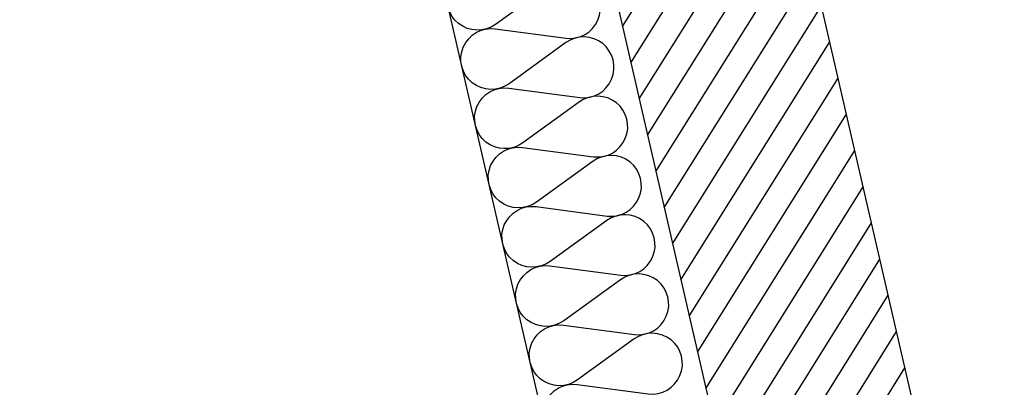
# Model space of a CAD drawing. Header units: centimetres. Extents: x -15121 to 30567, y -60641 to 0.
# Tile 320 of 656: x 761 to 880, y -22752 to -22707. Entities that reach past the tile are written whole.
import ezdxf

# ---------------------------------------------------------------- set-up
doc = ezdxf.new("R2010")
doc.units = ezdxf.units.CM
doc.header["$LTSCALE"] = 60
for name, color, linetype in [('A-----SZ', 8, 'Continuous'), ('A-BUD-MA-MATERIALY', 8, 'Continuous'), ('A-SCI', 7, 'Continuous')]:
    doc.layers.add(name, color=color, linetype=linetype)

msp = doc.modelspace()

# ---------------------------------------------------------------- hatches: boundary and pattern name
at = {"layer": 'A-----SZ'}
h = msp.add_hatch(dxfattribs=at)
h.set_pattern_fill('ANSI31', color=256, angle=192.941373)
h.set_pattern_definition([(237.941373, (34287.512, -35779.3934), (2.6908297, -1.6852479), [])])
h.paths.add_polyline_path([(869.6617, -22756.6716), (846.2713, -22762.0465), (768.8909, -22426.8751), (792.2813, -22421.5002)])

# ---------------------------------------------------------------- linework, layer by layer
at = {"layer": 'A-BUD-MA-MATERIALY'}
msp.add_lwpolyline([(830.0579, -22758.1121, -1.47258809), (828.3938, -22751.4925), (836.9501, -22752.6234, 1.47258809), (835.286, -22746.0039), (828.4061, -22750.9571, -1.47258809), (826.7419, -22744.3375), (835.2982, -22745.4685, 1.47258809), (833.6341, -22738.8489), (826.7542, -22743.8022, -1.47258809), (825.0901, -22737.1826), (833.6464, -22738.3136, 1.47258809), (831.9823, -22731.694), (825.1024, -22736.6472, -1.47258809), (823.4383, -22730.0276), (831.9945, -22731.1586, 1.47258809), (830.3304, -22724.539), (823.4505, -22729.4923, -1.47258809), (821.7864, -22722.8727), (830.3427, -22724.0037, 1.47258809), (828.6786, -22717.3841), (821.7987, -22722.3373, -1.47258809), (820.1346, -22715.7177), (828.6908, -22716.8487, 1.47258809), (827.0267, -22710.2291), (820.1468, -22715.1824, -1.47258809), (818.4827, -22708.5628), (827.039, -22709.6938, 1.47258809), (825.3749, -22703.0742), (818.495, -22708.0274, -1.47258809), (816.8309, -22701.4078)], format="xyb", dxfattribs=at)
at = {"layer": 'A-SCI'}
msp.add_line((685.2091, -22064.4095), (846.2741, -22762.0584), dxfattribs=at)
for points in [[(835.7847, -22805.5323), (665.7217, -22068.9085), (1310.7547, -21919.9909)], [(878.657, -22795.6344), (830.9674, -22589.068)]]:
    msp.add_lwpolyline(points, dxfattribs=at)

doc.saveas('drawing.dxf')
